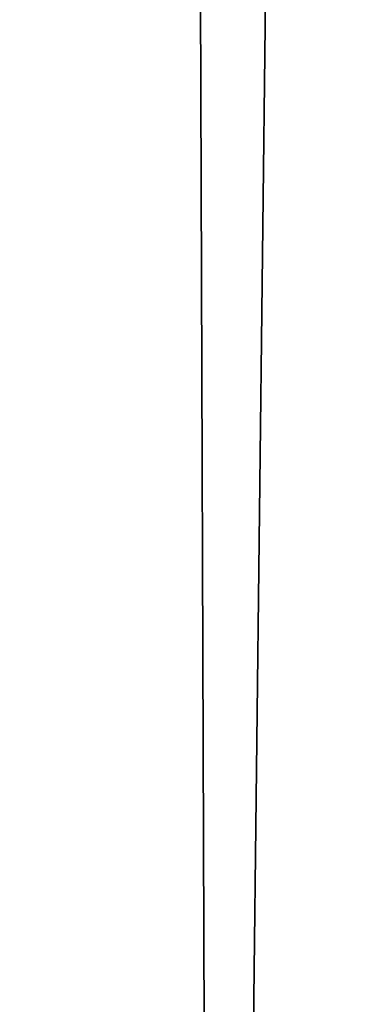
# Model space of a CAD drawing. Header units: millimetres. Extents: x -365 to 365, y -678 to 20.
# Tile 313 of 656: x -2.199 to -2.044, y -49.585 to -49.128. Entities that reach past the tile are written whole.
import ezdxf

# ---------------------------------------------------------------- set-up
doc = ezdxf.new("R2010")
doc.units = ezdxf.units.MM
doc.header["$LTSCALE"] = 65.185185
for name, color, linetype in [('237', 7, 'CONTINUOUS'), ('362', 7, 'CONTINUOUS'), ('375', 7, 'CONTINUOUS'), ('566', 7, 'CONTINUOUS'), ('568', 7, 'CONTINUOUS')]:
    doc.layers.add(name, color=color, linetype=linetype)

msp = doc.modelspace()

# ---------------------------------------------------------------- linework, layer by layer
at = {"layer": '237', "linetype": 'CONTINUOUS'}
for points in [[(-2.02482, -74.85131, -2.96229), (-2.2, -25, -1.35), (-2.63505, -74.85131, -1.35), (-2.02482, -74.85131, -2.96229)], [(-1.87094, -25.60872, -2.45872), (-2.2, -25, -1.35), (-2.02482, -74.85131, -2.96229), (-1.87094, -25.60872, -2.45872)]]:
    msp.add_3dface(points, dxfattribs=at)
at = {"layer": '362', "linetype": 'CONTINUOUS'}
for points in [[(-2, -74.7, 19.85), (-2, 0, 19.85), (-4.0572, -6.35385, 19.03356), (-2, -74.7, 19.85)], [(-2, -74.7, 19.85), (-4.0572, -6.35385, 19.03356), (-4.12132, -74.7, 18.97132), (-2, -74.7, 19.85)]]:
    msp.add_3dface(points, dxfattribs=at)
at = {"layer": '375', "linetype": 'CONTINUOUS'}
for points in [[(-2, -41.71041, -6.15), (-2.34238, -71.5, -6.28562), (-2.35355, -41.71041, -6.29645), (-2, -41.71041, -6.15)], [(-2, -71.5, -6.15), (-2.34238, -71.5, -6.28562), (-2, -41.71041, -6.15), (-2, -71.5, -6.15)]]:
    msp.add_3dface(points, dxfattribs=at)
at = {"layer": '566', "linetype": 'CONTINUOUS'}
for points in [[(-2.09344, -12.78906, 15.05), (-1.90988, -11.79268, 15.84282), (-2.63505, -74.85131, 15.05), (-2.09344, -12.78906, 15.05)], [(-2.63505, -74.85131, 15.05), (-1.90988, -11.79268, 15.84282), (-2.02482, -74.85131, 16.66229), (-2.63505, -74.85131, 15.05)]]:
    msp.add_3dface(points, dxfattribs=at)
at = {"layer": '568', "linetype": 'CONTINUOUS'}
msp.add_3dface([(-2.63505, -74.85131, 15.05), (-2.3244, -39.25501, 14.79324), (-2.09344, -12.78906, 15.05), (-2.63505, -74.85131, 15.05)], dxfattribs=at)

doc.saveas('drawing.dxf')
